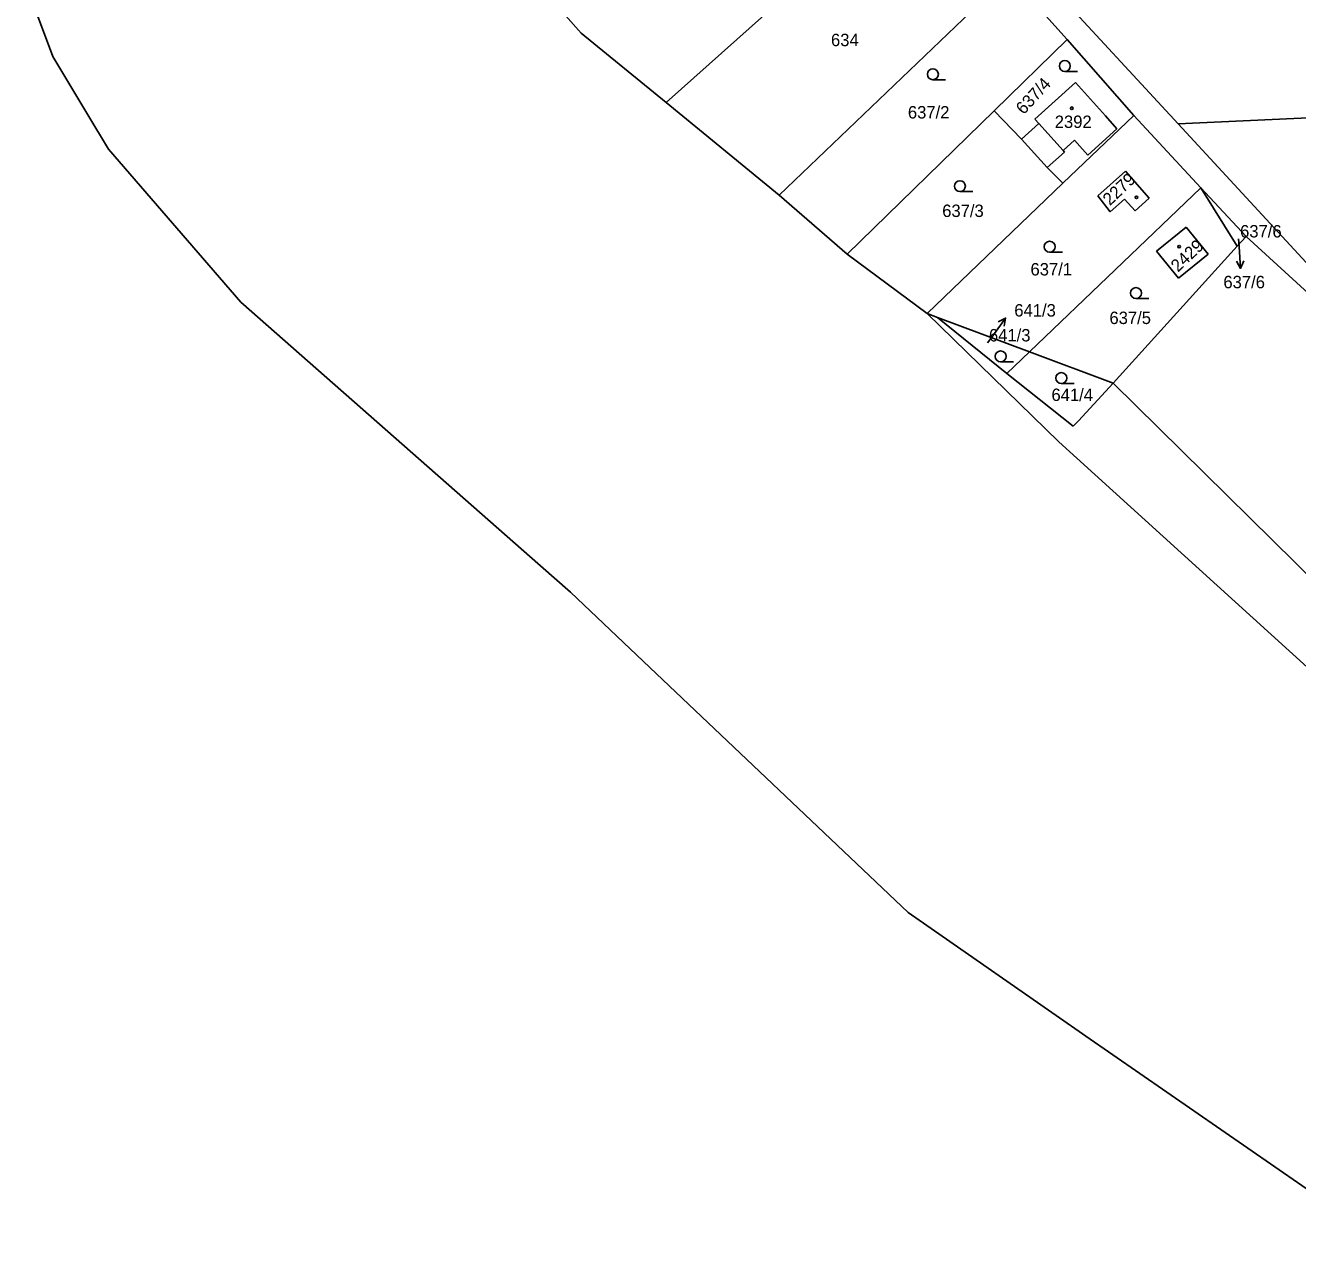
# Model space of a CAD drawing. Extents: x -735249 to -729401, y -1124843 to -1121828.
# Drawn here: x -735029.7 to -734855.5, y -1124314.8 to -1124148.3 of the extents above; entities that cross this region are included whole.
import ezdxf

# ---------------------------------------------------------------- set-up
doc = ezdxf.new("R2010")
doc.units = 0
for name, color, linetype in [('Vrstva 1', 7, 'Continuous'), ('Vrstva 13', 7, 'Continuous'), ('Vrstva 16', 7, 'Continuous'), ('Vrstva 18', 7, 'Continuous'), ('Vrstva 19', 7, 'Continuous'), ('Vrstva 25', 7, 'Continuous'), ('Vrstva 4', 7, 'Continuous')]:
    doc.layers.add(name, color=color, linetype=linetype)

msp = doc.modelspace()

# ---------------------------------------------------------------- linework, layer by layer
at = {"layer": 'Vrstva 1'}
for points in [[(-734941.94, -1124158.83), (-734896.05, -1124117.88)], [(-734926.49, -1124171.51), (-734894.95, -1124141.33)], [(-734894.95, -1124141.33), (-734887.02, -1124150.21)], [(-734889.22, -1124142.91), (-734871.85, -1124161.73)], [(-734953.59, -1124149.33), (-734955.74, -1124146.92)], [(-734941.94, -1124158.83), (-734953.59, -1124149.33)], [(-734887.02, -1124150.21), (-734897.04, -1124159.98)], [(-734887.02, -1124150.21), (-734877.91, -1124160.61)], [(-734871.85, -1124161.73), (-734703.6, -1124154)], [(-734891.47, -1124161.09), (-734885.9, -1124156.08)], [(-734885.9, -1124156.08), (-734881.8, -1124160.66)], [(-734941.94, -1124158.83), (-734926.49, -1124171.51)], [(-734897.04, -1124159.98), (-734917.14, -1124179.59)], [(-734897.04, -1124159.98), (-734893.3, -1124163.83)], [(-734890.92, -1124161.7), (-734891.47, -1124161.09)], [(-734877.91, -1124160.61), (-734887.63, -1124169.86)], [(-734881.8, -1124160.66), (-734880.22, -1124162.42)], [(-734877.91, -1124160.61), (-734868.72, -1124170.5)], [(-734893.3, -1124163.83), (-734890.92, -1124161.7)], [(-734880.22, -1124162.42), (-734884.22, -1124166.05)], [(-734871.85, -1124161.73), (-734853.2, -1124181.94)], [(-734889.78, -1124167.75), (-734893.3, -1124163.83)], [(-734886.04, -1124164.01), (-734887.6, -1124165.41)], [(-734884.22, -1124166.05), (-734886.04, -1124164.01)], [(-734887.41, -1124165.62), (-734889.78, -1124167.75)], [(-734887.6, -1124165.41), (-734887.41, -1124165.62)], [(-734889.78, -1124167.75), (-734887.63, -1124169.86)], [(-734906.19, -1124187.74), (-734887.63, -1124169.86)], [(-734882.82, -1124171.6), (-734879.06, -1124168.25)], [(-734879.06, -1124168.25), (-734875.78, -1124171.93)], [(-734926.49, -1124171.51), (-734917.14, -1124179.59)], [(-734868.72, -1124170.5), (-734892.21, -1124192.97)], [(-734881.13, -1124173.78), (-734882.82, -1124171.6)], [(-734868.72, -1124170.5), (-734863.73, -1124178.52)], [(-734868.72, -1124170.5), (-734862.52, -1124177.18)], [(-734879.19, -1124172.05), (-734881.13, -1124173.78)], [(-734877.74, -1124173.67), (-734879.19, -1124172.05)], [(-734875.78, -1124171.93), (-734877.74, -1124173.67)], [(-734874.79, -1124179.18), (-734870.74, -1124175.9)], [(-734870.74, -1124175.9), (-734867.72, -1124179.62)], [(-734863.73, -1124178.52), (-734880.75, -1124197.27)], [(-734862.52, -1124177.18), (-734863.73, -1124178.52)], [(-734862.52, -1124177.18), (-734819.53, -1124216.49)], [(-734917.14, -1124179.59), (-734906.19, -1124187.74)], [(-734871.77, -1124182.91), (-734874.79, -1124179.18)], [(-734867.72, -1124179.62), (-734871.77, -1124182.91)], [(-734906.19, -1124187.74), (-734904.78, -1124188.27)], [(-734906.19, -1124187.74), (-734888.19, -1124205.32)], [(-734904.78, -1124188.27), (-734892.21, -1124192.97)], [(-734904.78, -1124188.27), (-734895.31, -1124195.94)], [(-734895.31, -1124195.94), (-734892.21, -1124192.97)], [(-734892.21, -1124192.97), (-734880.75, -1124197.27)], [(-734895.31, -1124195.94), (-734886.19, -1124203.15)], [(-734885.5, -1124202.41), (-734880.75, -1124197.27)], [(-734837.11, -1124240.26), (-734880.75, -1124197.27)], [(-734886.19, -1124203.15), (-734885.5, -1124202.41)], [(-734888.19, -1124205.32), (-734842.33, -1124246.87)]]:
    msp.add_lwpolyline(points, dxfattribs=at)
at = {"layer": 'Vrstva 13'}
for points in [[(-735029.68, -1124142.49), (-735025.92, -1124152.54)], [(-735025.92, -1124152.54), (-735021.13, -1124160.52)], [(-735021.13, -1124160.52), (-735018.3, -1124165.24)], [(-735018.3, -1124165.24), (-735000.19, -1124186.19)], [(-734959.16, -1124222.28), (-735000.19, -1124186.19)], [(-734955.04, -1124225.9), (-734959.16, -1124222.28)], [(-734944.16, -1124236.22), (-734955.04, -1124225.9)], [(-734908.78, -1124269.76), (-734944.16, -1124236.22)], [(-734908.78, -1124269.76), (-734884.95, -1124286.36)], [(-734884.46, -1124286.7), (-734884.95, -1124286.36)], [(-734843.79, -1124314.83), (-734884.46, -1124286.7)]]:
    msp.add_lwpolyline(points, dxfattribs=at)
at = {"layer": 'Vrstva 16'}
for points in [[(-734863.55, -1124177.51), (-734863.48, -1124178.55)], [(-734897.94, -1124191.75), (-734897.23, -1124190.77)]]:
    msp.add_lwpolyline(points, dxfattribs=at)
at = {"layer": 'Vrstva 25'}
for points in [[(-734905.42, -1124155.71), (-734903.67, -1124155.71)], [(-734887.35, -1124154.58), (-734885.6, -1124154.58)], [(-734901.72, -1124171.04), (-734899.97, -1124171.04)], [(-734863.48, -1124178.55), (-734863.282, -1124181.543)], [(-734889.43, -1124179.34), (-734887.68, -1124179.34)], [(-734862.849, -1124180.512), (-734863.282, -1124181.543), (-734863.846, -1124180.578)], [(-734877.61, -1124185.68), (-734875.86, -1124185.68)], [(-734897.23, -1124190.77), (-734895.467, -1124188.343)], [(-734896.459, -1124188.859), (-734895.467, -1124188.343), (-734895.65, -1124189.446)], [(-734896.14, -1124194.36), (-734894.39, -1124194.36)], [(-734887.83, -1124197.32), (-734886.08, -1124197.32)]]:
    msp.add_lwpolyline(points, dxfattribs=at)
for centre, radius in [((-734905.42, -1124154.96), 0.75), ((-734887.35, -1124153.83), 0.75), ((-734886.4, -1124159.62), 0.175), ((-734901.72, -1124170.29), 0.75), ((-734877.53, -1124171.82), 0.174), ((-734889.43, -1124178.59), 0.75), ((-734871.7, -1124178.57), 0.175), ((-734877.61, -1124184.93), 0.75), ((-734896.14, -1124193.61), 0.75), ((-734887.83, -1124196.57), 0.75)]:
    msp.add_circle(centre, radius, dxfattribs=at)
at = {"layer": 'Vrstva 4'}
msp.add_lwpolyline([(-734890.92, -1124161.7), (-734887.6, -1124165.41)], dxfattribs=at)

# ---------------------------------------------------------------- texts
at = {"layer": 'Vrstva 16'}
for s, p in [('637/6', (-734865.638, -1124184.27)), ('641/3', (-734894.27, -1124188.14))]:
    msp.add_text(s, height=1.7, dxfattribs=at).set_placement(p)
at = {"layer": 'Vrstva 18'}
for s, p in [('634', (-734919.37, -1124151.11)), ('637/2', (-734908.84, -1124161.02)), ('637/3', (-734904.14, -1124174.51)), ('637/6', (-734863.35, -1124177.31)), ('637/1', (-734892.05, -1124182.52)), ('637/5', (-734881.24, -1124189.17)), ('641/3', (-734897.74, -1124191.55)), ('641/4', (-734889.18, -1124199.71))]:
    msp.add_text(s, height=1.7, dxfattribs=at).set_placement(p)
msp.add_text('637/4', height=1.7, rotation=47.40038, dxfattribs=at).set_placement((-734892.981, -1124160.578))
at = {"layer": 'Vrstva 19'}
msp.add_text('2392', height=1.7, dxfattribs=at).set_placement((-734888.73, -1124162.32))
for s, rotation, p in [('2279', 43.70035, (-734881.174, -1124173.038)), ('2429', 43.30034, (-734871.862, -1124182.138))]:
    msp.add_text(s, height=1.7, rotation=rotation, dxfattribs=at).set_placement(p)

doc.saveas('drawing.dxf')
